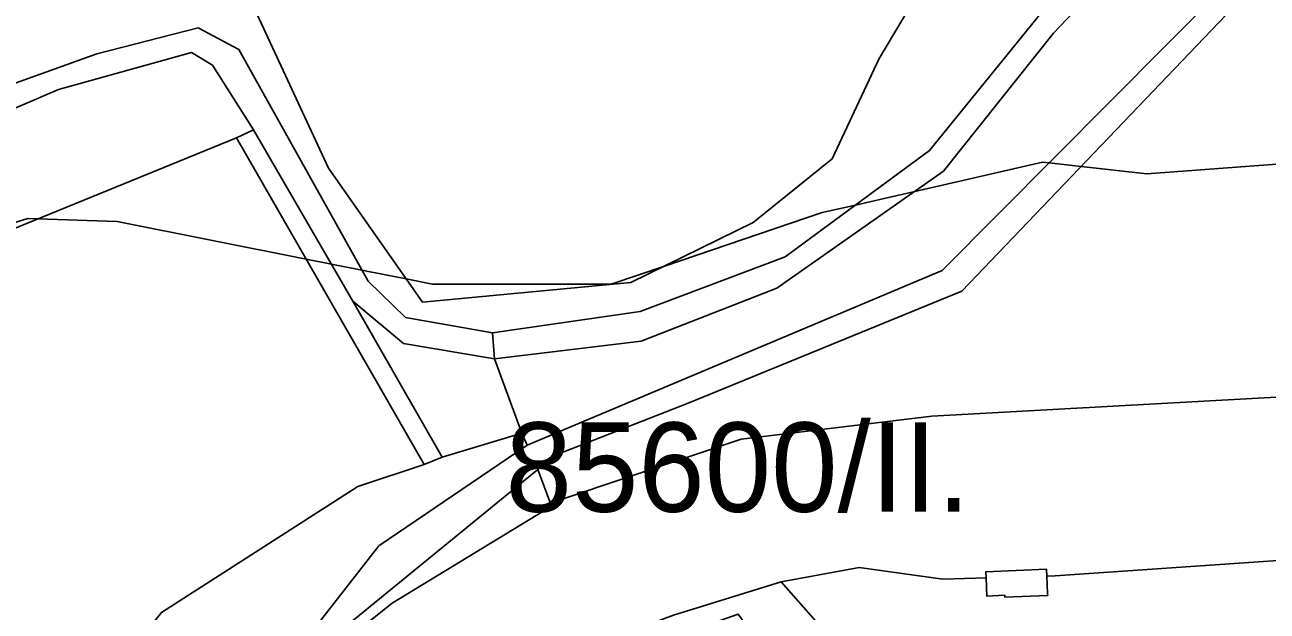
# Model space of a CAD drawing. Extents: x -477304 to -465429, y -1159113 to -1149210.
# Drawn here: x -476007 to -475798.3, y -1154691.9 to -1154593.5 of the extents above; entities that cross this region are included whole.
import ezdxf

# ---------------------------------------------------------------- set-up
doc = ezdxf.new("R2010")
doc.units = 0
for name, color, linetype in [('BPEJ_s', 7, 'Continuous'), ('orna_s', 7, 'Continuous'), ('ostatni_s', 7, 'Continuous'), ('trav_porost_s', 7, 'Continuous'), ('voda_s', 7, 'Continuous')]:
    doc.layers.add(name, color=color, linetype=linetype)

msp = doc.modelspace()

# ---------------------------------------------------------------- linework, layer by layer
at = {"layer": 'BPEJ_s'}
msp.add_lwpolyline([(-475713, -1154593), (-475729.5, -1154602.5), (-475765, -1154614.5), (-475818.5, -1154618.5), (-475829.53, -1154617.24), (-475834.88, -1154616.63), (-475836, -1154616.5), (-475857.48, -1154621.43), (-475862.61, -1154622.61), (-475867.41, -1154623.72), (-475873, -1154625), (-475899.51, -1154633.96), (-475908.5, -1154637), (-475938.5, -1154637), (-475942.91, -1154636.13), (-475946.38, -1154635.44), (-475950.34, -1154634.65), (-475955.47, -1154633.64), (-475959.72, -1154632.8), (-475991.5, -1154626.5), (-476004.84, -1154626.06), (-476006.5, -1154626), (-476021.15, -1154630.51)], dxfattribs=at)
msp.add_lwpolyline([(-475713, -1154593), (-475729.5, -1154602.5), (-475765, -1154614.5), (-475818.5, -1154618.5), (-475829.53, -1154617.24), (-475834.88, -1154616.63), (-475836, -1154616.5), (-475857.48, -1154621.43), (-475862.61, -1154622.61), (-475867.41, -1154623.72), (-475873, -1154625), (-475899.51, -1154633.96), (-475908.5, -1154637), (-475938.5, -1154637), (-475942.91, -1154636.13), (-475946.38, -1154635.44), (-475950.34, -1154634.65), (-475955.47, -1154633.64), (-475959.72, -1154632.8), (-475991.5, -1154626.5), (-476004.84, -1154626.06), (-476006.5, -1154626), (-476021.15, -1154630.51)], dxfattribs=at)
at = {"layer": 'orna_s'}
msp.add_lwpolyline([(-475895.64, -1154707.55), (-475899.59, -1154710.66), (-475895.14, -1154716.61), (-475901.65, -1154719.3), (-475901.19, -1154724.22), (-475908.44, -1154731.21), (-475915.58, -1154721.05), (-475899.81, -1154710.45), (-475900.37, -1154709.62), (-475897.05, -1154707.39), (-475905.62, -1154695.41), (-475898, -1154692.6), (-475879.92, -1154686.96), (-475864.51, -1154704.44), (-475872.4, -1154708.79), (-475874.73, -1154709.62), (-475887.14, -1154692.4), (-475902.7, -1154697.89)], close=True, dxfattribs=at)
at = {"layer": 'ostatni_s'}
for points in [[(-475852.85, -1154634.72), (-475805.67, -1154587.21), (-475799.19, -1154559.23), (-475795.44, -1154558.14), (-475798.7, -1154574.83), (-475802.7, -1154589.18), (-475849.57, -1154638.2), (-475895.52, -1154656.98), (-475917.69, -1154665.67), (-475920.8, -1154668.13), (-475953.48, -1154694.81), (-475955.49, -1154698.67), (-475971.18, -1154711.25), (-475947.5, -1154680.92), (-475922.61, -1154664.03)], [(-475922.61, -1154664.03), (-475947.5, -1154680.92), (-475971.18, -1154711.25), (-476007.43, -1154738.07), (-476012.67, -1154728.85), (-476011.62, -1154726.29), (-475984.03, -1154692.11), (-475951.02, -1154670.96), (-475939.87, -1154667.27), (-475936.86, -1154666.04), (-475923.5, -1154662.02)], [(-475955.49, -1154698.67), (-475953.48, -1154694.81), (-475920.8, -1154668.13), (-475918.51, -1154674.28), (-475945.25, -1154690.59)], [(-475842.31, -1154689.57), (-475842.32, -1154689.24), (-475845.35, -1154689.37), (-475845.49, -1154686.3), (-475845.53, -1154685.29), (-475835.34, -1154684.83), (-475835.29, -1154686.01), (-475835.16, -1154688.92), (-475835.14, -1154689.25)]]:
    msp.add_lwpolyline(points, close=True, dxfattribs=at)
at = {"layer": 'trav_porost_s'}
for points in [[(-475689.46, -1154631.69), (-475721.52, -1154648.82), (-475745.82, -1154651.85), (-475764.21, -1154654.19), (-475854.59, -1154659.19), (-475886.65, -1154663.02), (-475916.37, -1154672.97), (-475918.51, -1154674.28), (-475920.8, -1154668.13), (-475917.69, -1154665.67), (-475895.52, -1154656.98), (-475849.57, -1154638.2), (-475802.7, -1154589.18), (-475798.7, -1154574.83), (-475795.44, -1154558.14), (-475761.9, -1154548.37), (-475730.21, -1154541.3), (-475710.76, -1154533.86), (-475701.19, -1154526.5), (-475627.82, -1154443.73)], [(-475969.03, -1154589.46), (-475955.98, -1154617.54), (-475940.16, -1154640.04), (-475905.15, -1154636.72), (-475884.62, -1154626.68), (-475871.36, -1154615.94), (-475863.52, -1154599.25), (-475848.77, -1154574.45)], [(-475834, -1154588.66), (-475855, -1154614.56), (-475879.24, -1154632.44), (-475903.6, -1154641.58), (-475928.42, -1154645.17), (-475943.01, -1154642.63), (-475949.32, -1154636.48), (-475971.03, -1154597.62), (-475977.86, -1154593.98), (-475994.9, -1154598.32), (-476025.82, -1154609.43), (-476069.17, -1154635.75), (-476100.29, -1154656.65), (-476130.13, -1154678.46), (-476163.4, -1154701.34), (-476176.24, -1154702.49)]]:
    msp.add_lwpolyline(points, dxfattribs=at)
for points in [[(-475829.79, -1154564.37), (-475848.77, -1154574.45), (-475863.52, -1154599.25), (-475871.36, -1154615.94), (-475884.62, -1154626.68), (-475905.15, -1154636.72), (-475940.16, -1154640.04), (-475955.98, -1154617.54), (-475969.03, -1154589.46), (-475932.17, -1154568.14), (-475917.66, -1154564.17), (-475911.46, -1154557.44), (-475911.66, -1154549.82), (-475863.36, -1154529.65), (-475858.61, -1154536.23), (-475849.35, -1154526.88)], [(-475928.09, -1154649.52), (-475903.42, -1154646.58), (-475880.65, -1154637.68), (-475852.65, -1154618.05), (-475834.15, -1154594.85), (-475820.83, -1154580.83), (-475799.19, -1154559.23), (-475805.67, -1154587.21), (-475852.85, -1154634.72), (-475922.61, -1154664.03), (-475923.5, -1154662.02)], [(-476027.72, -1154615.62), (-476001.35, -1154604.31), (-475979.01, -1154598.12), (-475975.44, -1154600.25), (-475968.59, -1154611.11), (-475971.45, -1154612.42), (-476020.32, -1154632.38)], [(-475936.86, -1154666.04), (-475939.87, -1154667.27), (-475971.45, -1154612.42), (-475968.59, -1154611.11), (-475951.86, -1154639.84)], [(-476020.32, -1154632.38), (-475971.45, -1154612.42), (-475939.87, -1154667.27), (-475951.02, -1154670.96), (-475984.03, -1154692.11), (-476011.62, -1154726.29), (-476012.67, -1154728.85), (-476054.12, -1154656), (-476089.61, -1154677.88), (-476098.57, -1154660.18), (-476056.4, -1154630.99), (-476027.72, -1154615.62)], [(-475951.86, -1154639.84), (-475943.34, -1154646.98), (-475928.09, -1154649.52), (-475923.5, -1154662.02), (-475936.86, -1154666.04)], [(-475772.67, -1154696.29), (-475772.3, -1154699.22), (-475771.62, -1154705.29), (-475775.78, -1154704.63), (-475778.31, -1154699.49), (-475794.24, -1154707.35), (-475790.49, -1154714.95), (-475791.32, -1154720.47), (-475793.67, -1154721.61), (-475786.81, -1154736.27), (-475814.84, -1154760.76), (-475864.51, -1154704.44), (-475879.92, -1154686.96), (-475866.8, -1154684.59), (-475852.76, -1154686.51), (-475845.49, -1154686.3), (-475845.35, -1154689.37), (-475842.32, -1154689.24), (-475842.31, -1154689.57), (-475835.14, -1154689.25), (-475835.16, -1154688.92), (-475835.29, -1154686.01), (-475833.86, -1154685.97), (-475774.46, -1154681.87)]]:
    msp.add_lwpolyline(points, close=True, dxfattribs=at)
at = {"layer": 'voda_s'}
for points in [[(-475834.15, -1154594.85), (-475852.65, -1154618.05), (-475880.65, -1154637.68), (-475903.42, -1154646.58), (-475928.09, -1154649.52), (-475928.42, -1154645.17), (-475903.6, -1154641.58), (-475879.24, -1154632.44), (-475855, -1154614.56), (-475834, -1154588.66), (-475823, -1154577.71), (-475800.62, -1154556.42), (-475799.19, -1154559.23), (-475820.83, -1154580.83)], [(-475928.42, -1154645.17), (-475928.09, -1154649.52), (-475943.34, -1154646.98), (-475951.86, -1154639.84), (-475968.59, -1154611.11), (-475975.44, -1154600.25), (-475979.01, -1154598.12), (-476001.35, -1154604.31), (-476027.72, -1154615.62), (-476056.4, -1154630.99), (-476098.57, -1154660.18), (-476100.29, -1154656.65), (-476069.17, -1154635.75), (-476025.82, -1154609.43), (-475994.9, -1154598.32), (-475977.86, -1154593.98), (-475971.03, -1154597.62), (-475949.32, -1154636.48), (-475943.01, -1154642.63)]]:
    msp.add_lwpolyline(points, close=True, dxfattribs=at)
for points in [[(-476007.43, -1154738.07), (-475971.18, -1154711.25), (-475955.49, -1154698.67), (-475945.25, -1154690.59), (-475918.51, -1154674.28), (-475916.37, -1154672.97), (-475886.65, -1154663.02), (-475854.59, -1154659.19), (-475764.21, -1154654.19), (-475745.82, -1154651.85), (-475721.52, -1154648.82), (-475689.46, -1154631.69)], [(-475685.2, -1154660.63), (-475700.93, -1154671.42), (-475735.01, -1154677.5), (-475763.21, -1154680.99), (-475774.46, -1154681.87), (-475833.86, -1154685.97), (-475835.29, -1154686.01), (-475835.34, -1154684.83), (-475845.53, -1154685.29), (-475845.49, -1154686.3), (-475852.76, -1154686.51), (-475866.8, -1154684.59), (-475879.92, -1154686.96)], [(-475879.92, -1154686.96), (-475898, -1154692.6), (-475905.62, -1154695.41), (-475913.38, -1154700.25), (-475928.66, -1154709.94), (-475938.35, -1154716.7), (-475941.47, -1154719.28), (-475945.43, -1154722.52), (-475957.89, -1154732.59), (-475972.86, -1154745.18), (-475988.63, -1154758.17), (-476013.49, -1154777.42)]]:
    msp.add_lwpolyline(points, dxfattribs=at)

# ---------------------------------------------------------------- texts
at = {"layer": 'BPEJ_s'}
msp.add_text('85600/II.', height=15, dxfattribs=at).set_placement((-475926.22, -1154675.22))

doc.saveas('drawing.dxf')
